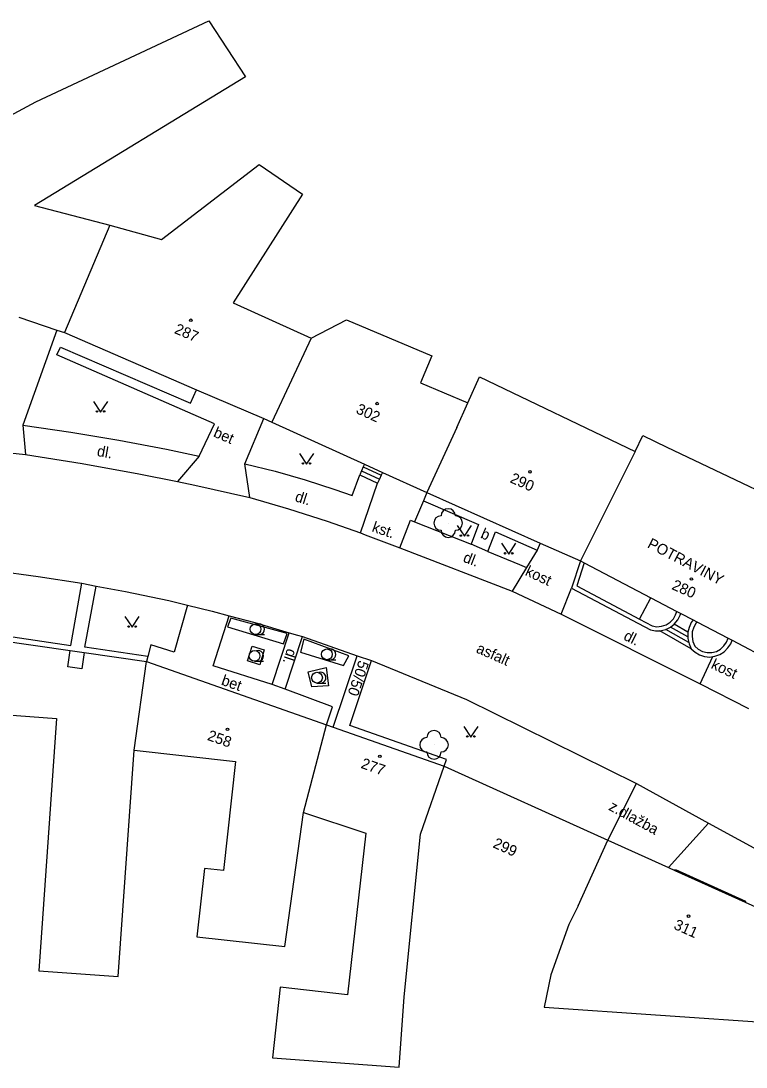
# Model space of a CAD drawing. Extents: x -544674 to -541478, y -1199076 to -1195527.
# Drawn here: x -542883.7 to -542833.1, y -1198217.1 to -1198144.1 of the extents above; entities that cross this region are included whole.
import ezdxf

# ---------------------------------------------------------------- set-up
doc = ezdxf.new("R2010")
doc.units = 0
for name, color, linetype in [('BUDOVY_MĚŘ', 7, 'Continuous'), ('BUDOVY_NEMĚŘ', 7, 'Continuous'), ('POMOC_POPIS', 7, 'Continuous'), ('ROZHRANÍ_PLOCH', 7, 'Continuous'), ('ZELEŇ', 7, 'Continuous'), ('ZN_BUDOV', 7, 'Continuous'), ('ZN_DOPLŇKOVÉ', 7, 'Continuous'), ('ZN_KULTUR', 7, 'Continuous'), ('Č_POPIS_ORIENT', 7, 'Continuous')]:
    doc.layers.add(name, color=color, linetype=linetype)

msp = doc.modelspace()

# ---------------------------------------------------------------- linework, layer by layer
at = {"layer": 'BUDOVY_MĚŘ'}
for points in [[(-542883.84, -1198164.79), (-542881.19, -1198165.68)], [(-542881.19, -1198165.68), (-542880.66, -1198165.86)], [(-542880.66, -1198165.86), (-542871.46, -1198169.84)], [(-542871.46, -1198169.84), (-542866.77, -1198171.86)], [(-542866.77, -1198171.86), (-542866.22, -1198172.1)], [(-542866.22, -1198172.1), (-542859.75, -1198175.04)], [(-542853.32, -1198172.47), (-542855.39, -1198177.02)], [(-542859.75, -1198175.04), (-542858.49, -1198175.61)], [(-542858.49, -1198175.61), (-542855.39, -1198177.02)], [(-542855.39, -1198177.02), (-542847.49, -1198180.54)], [(-542847.49, -1198180.54), (-542844.69, -1198181.78)], [(-542844.69, -1198181.78), (-542844.42, -1198181.92)], [(-542844.42, -1198181.92), (-542839.78, -1198184.35)], [(-542839.78, -1198184.35), (-542837.97, -1198185.3)], [(-542837.97, -1198185.3), (-542837.7, -1198185.44)], [(-542895.45, -1198185.83), (-542880.28, -1198188.03)], [(-542837.7, -1198185.44), (-542836.84, -1198185.89)], [(-542836.84, -1198185.89), (-542836.57, -1198186.03)], [(-542836.57, -1198186.03), (-542834.4, -1198187.16)], [(-542834.4, -1198187.16), (-542834.12, -1198187.31)], [(-542834.12, -1198187.31), (-542831.38, -1198188.75)], [(-542879.29, -1198188.17), (-542879.45, -1198189.31), (-542880.44, -1198189.17), (-542880.28, -1198188.03)], [(-542880.28, -1198188.03), (-542879.29, -1198188.17)], [(-542879.29, -1198188.17), (-542874.95, -1198188.8)], [(-542874.95, -1198188.8), (-542862.4, -1198193.21)], [(-542862.4, -1198193.21), (-542861.93, -1198193.38)], [(-542861.93, -1198193.38), (-542854.19, -1198196.1)], [(-542855.85, -1198200.82), (-542854.19, -1198196.1)], [(-542854.19, -1198196.1), (-542842.79, -1198201.26)], [(-542844.84, -1198205.82), (-542842.79, -1198201.26)], [(-542842.79, -1198201.26), (-542838.56, -1198203.16)], [(-542838.56, -1198203.16), (-542838.1, -1198203.37)], [(-542838.1, -1198203.37), (-542833.2, -1198205.57)], [(-542833.2, -1198205.57), (-542828.66, -1198207.61)]]:
    msp.add_lwpolyline(points, dxfattribs=at)
at = {"layer": 'BUDOVY_NEMĚŘ'}
for points in [[(-542882.67, -1198149.76), (-542870.6, -1198144.13)], [(-542870.6, -1198144.13), (-542868.05, -1198148.03)], [(-542868.05, -1198148.03), (-542882.75, -1198157)], [(-542892.61, -1198156.55), (-542892.02, -1198154.79), (-542882.67, -1198149.76)], [(-542873.9, -1198159.36), (-542867.09, -1198154.14)], [(-542867.09, -1198154.14), (-542864.08, -1198156.21)], [(-542864.08, -1198156.21), (-542868.91, -1198163.78)], [(-542882.75, -1198157), (-542877.51, -1198158.36)], [(-542877.51, -1198158.36), (-542880.66, -1198165.86)], [(-542877.51, -1198158.36), (-542873.9, -1198159.36)], [(-542868.91, -1198163.78), (-542863.47, -1198166.26)], [(-542863.47, -1198166.26), (-542861, -1198164.96)], [(-542861, -1198164.96), (-542855.06, -1198167.47)], [(-542863.47, -1198166.26), (-542866.22, -1198172.1)], [(-542855.06, -1198167.47), (-542855.85, -1198169.36)], [(-542853.32, -1198172.47), (-542852.54, -1198170.75), (-542851.72, -1198168.94), (-542840.87, -1198174.15)], [(-542855.85, -1198169.36), (-542852.54, -1198170.75)], [(-542840.87, -1198174.15), (-542840.33, -1198173.04)], [(-542840.33, -1198173.04), (-542838.67, -1198173.84)], [(-542840.87, -1198174.15), (-542844.69, -1198181.78)], [(-542838.67, -1198173.84), (-542826.75, -1198179.53)], [(-542875.82, -1198194.98), (-542874.95, -1198188.8)], [(-542894.6, -1198191.76), (-542881.22, -1198192.76)], [(-542881.22, -1198192.76), (-542882.46, -1198210.37)], [(-542864, -1198199.32), (-542862.4, -1198193.21)], [(-542876.93, -1198210.76), (-542875.82, -1198194.98)], [(-542875.82, -1198194.98), (-542868.74, -1198195.77)], [(-542868.74, -1198195.77), (-542869.58, -1198203.37)], [(-542865.3, -1198208.66), (-542864, -1198199.32)], [(-542864, -1198199.32), (-542859.65, -1198200.76)], [(-542859.65, -1198200.76), (-542860.93, -1198212.04)], [(-542856.98, -1198212.17), (-542855.85, -1198200.82)], [(-542870.9, -1198203.23), (-542871.43, -1198207.98)], [(-542869.58, -1198203.37), (-542870.9, -1198203.23)], [(-542844.84, -1198205.82), (-542845.49, -1198207.12)], [(-542845.49, -1198207.12), (-542846.75, -1198210.64)], [(-542871.43, -1198207.98), (-542865.3, -1198208.66)], [(-542882.46, -1198210.37), (-542876.93, -1198210.76)], [(-542846.75, -1198210.64), (-542847.21, -1198212.9)], [(-542865.62, -1198211.51), (-542866.17, -1198216.42)], [(-542860.93, -1198212.04), (-542865.62, -1198211.51)], [(-542857.34, -1198217.07), (-542856.98, -1198212.17)], [(-542847.21, -1198212.9), (-542831, -1198214)], [(-542866.17, -1198216.42), (-542857.34, -1198217.07)]]:
    msp.add_lwpolyline(points, dxfattribs=at)
at = {"layer": 'ROZHRANÍ_PLOCH'}
for points in [[(-542881.19, -1198165.68), (-542883.57, -1198172.32)], [(-542871.27, -1198174.47), (-542870.2, -1198172.23), (-542881.21, -1198167.42), (-542880.95, -1198166.88), (-542871.87, -1198170.79), (-542871.46, -1198169.84)], [(-542868.09, -1198175.02), (-542866.77, -1198171.86)], [(-542883.57, -1198172.32), (-542883.38, -1198174.36)], [(-542883.57, -1198172.32), (-542880.22, -1198172.8), (-542876.88, -1198173.35), (-542873.56, -1198173.99), (-542871.27, -1198174.47)], [(-542888.01, -1198173.88), (-542883.38, -1198174.36)], [(-542883.38, -1198174.36), (-542879.43, -1198174.99), (-542875.49, -1198175.71), (-542872.78, -1198176.25)], [(-542871.27, -1198174.47), (-542872.78, -1198176.25)], [(-542867.75, -1198177.35), (-542868.09, -1198175.02)], [(-542868.09, -1198175.02), (-542865.98, -1198175.53), (-542863.89, -1198176.13), (-542861.82, -1198176.79), (-542860.6, -1198177.23), (-542860.08, -1198175.78)], [(-542859.75, -1198175.04), (-542859.84, -1198175.23)], [(-542859.96, -1198175.51), (-542860.08, -1198175.78)], [(-542860.08, -1198175.78), (-542858.83, -1198176.35)], [(-542859.84, -1198175.23), (-542859.96, -1198175.51)], [(-542859.96, -1198175.51), (-542858.7, -1198176.08)], [(-542859.84, -1198175.23), (-542858.58, -1198175.8)], [(-542858.58, -1198175.8), (-542858.7, -1198176.08)], [(-542858.49, -1198175.61), (-542858.58, -1198175.8)], [(-542872.78, -1198176.25), (-542871.57, -1198176.5), (-542867.75, -1198177.35)], [(-542860.02, -1198179.83), (-542858.83, -1198176.35)], [(-542858.7, -1198176.08), (-542858.83, -1198176.35)], [(-542867.75, -1198177.35), (-542865.04, -1198178.14), (-542862.35, -1198179), (-542860.02, -1198179.83)], [(-542855.39, -1198177.02), (-542855.64, -1198177.59)], [(-542855.64, -1198177.59), (-542856.27, -1198179.06)], [(-542855.64, -1198177.59), (-542851.79, -1198179.25), (-542852.31, -1198180.62)], [(-542857.28, -1198180.87), (-542856.55, -1198178.94), (-542856.27, -1198179.06)], [(-542856.27, -1198179.06), (-542852.31, -1198180.62)], [(-542860.02, -1198179.83), (-542859.69, -1198179.95), (-542857.28, -1198180.87)], [(-542851.14, -1198181.13), (-542850.62, -1198179.76), (-542847.7, -1198181.02)], [(-542857.28, -1198180.87), (-542849.45, -1198183.89)], [(-542851.14, -1198181.13), (-542852.31, -1198180.62)], [(-542847.49, -1198180.54), (-542847.7, -1198181.02)], [(-542851.14, -1198181.13), (-542848.93, -1198182.03), (-542848.44, -1198182.24)], [(-542847.7, -1198181.02), (-542848.44, -1198182.24)], [(-542889.98, -1198182.02), (-542890.83, -1198186.09), (-542880.23, -1198187.67), (-542879.45, -1198183.34)], [(-542889.98, -1198182.02), (-542888.64, -1198182.12), (-542885.57, -1198182.45), (-542882.5, -1198182.86), (-542879.45, -1198183.34)], [(-542848.44, -1198182.24), (-542849.45, -1198183.89)], [(-542879.45, -1198183.34), (-542878.46, -1198183.53)], [(-542874.86, -1198188.45), (-542879.24, -1198187.8), (-542878.46, -1198183.53)], [(-542878.46, -1198183.53), (-542876.41, -1198183.91), (-542873.39, -1198184.55), (-542872.08, -1198184.87)], [(-542849.45, -1198183.89), (-542846.04, -1198185.49)], [(-542846.04, -1198185.49), (-542845.31, -1198183.67)], [(-542840.57, -1198185.84), (-542839.78, -1198184.35)], [(-542872.08, -1198184.87), (-542873.03, -1198188.13), (-542874.64, -1198187.64), (-542874.86, -1198188.45)], [(-542872.08, -1198184.87), (-542870.38, -1198185.28), (-542869.18, -1198185.6)], [(-542866.18, -1198190.4), (-542870.3, -1198189.1), (-542869.18, -1198185.6)], [(-542869.18, -1198185.6), (-542867.39, -1198186.08), (-542864.99, -1198186.79)], [(-542846.04, -1198185.49), (-542836.35, -1198190.34)], [(-542866.18, -1198190.4), (-542864.99, -1198186.79)], [(-542864.99, -1198186.79), (-542864.43, -1198186.95), (-542864.08, -1198187.06)], [(-542836.96, -1198187.9), (-542839.16, -1198186.66)], [(-542837.14, -1198187.46), (-542838.73, -1198186.57)], [(-542837.2, -1198187.08), (-542838.41, -1198186.41)], [(-542837.19, -1198186.74), (-542838.15, -1198186.2)], [(-542865.28, -1198190.73), (-542864.08, -1198187.06)], [(-542864.08, -1198187.06), (-542860.25, -1198188.39)], [(-542874.86, -1198188.45), (-542874.95, -1198188.8)], [(-542861.93, -1198193.38), (-542860.25, -1198188.39)], [(-542854.19, -1198196.1), (-542854.02, -1198195.63), (-542860.78, -1198193.25), (-542859.26, -1198188.73)], [(-542860.25, -1198188.39), (-542859.26, -1198188.73)], [(-542859.26, -1198188.73), (-542852.63, -1198191.44), (-542840.79, -1198197.3)], [(-542836.35, -1198190.34), (-542835.46, -1198188.45)], [(-542865.28, -1198190.73), (-542866.18, -1198190.4)], [(-542836.35, -1198190.34), (-542832.98, -1198192.07)], [(-542862.4, -1198193.21), (-542861.98, -1198191.95), (-542865.28, -1198190.73)], [(-542842.79, -1198201.26), (-542840.79, -1198197.3)], [(-542840.79, -1198197.3), (-542835.75, -1198200.06)], [(-542835.75, -1198200.06), (-542838.56, -1198203.16)], [(-542835.75, -1198200.06), (-542827.14, -1198204.77)], [(-542838.1, -1198203.37), (-542838.07, -1198203.29), (-542833.17, -1198205.5), (-542833.2, -1198205.57)]]:
    msp.add_lwpolyline(points, dxfattribs=at)
at = {"layer": 'ZELEŇ'}
for points in [[(-542869.07, -1198185.77), (-542869.3, -1198186.38)], [(-542865.14, -1198186.83), (-542869.07, -1198185.77)], [(-542869.3, -1198186.38), (-542865.4, -1198187.57)], [(-542865.4, -1198187.57), (-542865.14, -1198186.83)], [(-542863.98, -1198187.24), (-542864.22, -1198188.13)], [(-542860.84, -1198188.39), (-542863.98, -1198187.24)], [(-542867.91, -1198188.74), (-542867.57, -1198187.72)], [(-542867.57, -1198187.72), (-542866.75, -1198187.99)], [(-542866.75, -1198187.99), (-542867.05, -1198189.02)], [(-542864.22, -1198188.13), (-542861.22, -1198189.07)], [(-542867.05, -1198189.02), (-542867.91, -1198188.74)], [(-542861.22, -1198189.07), (-542860.84, -1198188.39)], [(-542863.68, -1198189.52), (-542862.42, -1198189.21)], [(-542863.42, -1198190.56), (-542863.68, -1198189.52)], [(-542862.42, -1198189.21), (-542862.26, -1198190.49)], [(-542862.26, -1198190.49), (-542863.42, -1198190.56)]]:
    msp.add_lwpolyline(points, dxfattribs=at)
for centre in [(-542853.91, -1198179.14), (-542854.9, -1198194.6)]:
    msp.add_circle(centre, 0.0005, dxfattribs=at)
for centre, start, end in [((-542854.41, -1198179.14), 89.99999, 269.99999), ((-542853.91, -1198178.64), 0, 179.99999), ((-542853.41, -1198179.14), 270, 89.99999), ((-542853.91, -1198179.64), 179.99999, 359.99999), ((-542855.4, -1198194.6), 89.99999, 269.99999), ((-542854.9, -1198194.1), 0, 179.99999), ((-542854.4, -1198194.6), 270, 89.99999), ((-542854.9, -1198195.1), 179.99999, 359.99999)]:
    msp.add_arc(centre, 0.5, start, end, dxfattribs=at)
at = {"layer": 'ZN_BUDOV'}
for centre in [(-542871.86, -1198165), (-542858.87, -1198170.81), (-542848.21, -1198175.57), (-542836.95, -1198183.04), (-542869.3, -1198193.52), (-542858.68, -1198195.4), (-542837.15, -1198206.55)]:
    msp.add_circle(centre, 0.0875, dxfattribs=at)
at = {"layer": 'ZN_DOPLŇKOVÉ'}
for points in [[(-542844.69, -1198181.78), (-542845.31, -1198183.67)], [(-542844.42, -1198181.92), (-542844.94, -1198183.52), (-542840.57, -1198185.84)], [(-542845.31, -1198183.67), (-542839.81, -1198186.59), (-542839.45, -1198186.66), (-542839.16, -1198186.66)], [(-542840.57, -1198185.84), (-542839.69, -1198186.31), (-542839.37, -1198186.37), (-542839.04, -1198186.34), (-542838.72, -1198186.24), (-542838.44, -1198186.06), (-542838.21, -1198185.82), (-542838.05, -1198185.54), (-542837.97, -1198185.3)], [(-542838.15, -1198186.2), (-542837.9, -1198185.89), (-542837.74, -1198185.56), (-542837.7, -1198185.44)], [(-542836.84, -1198185.89), (-542836.97, -1198186.08), (-542837.12, -1198186.43), (-542837.19, -1198186.74)], [(-542836.57, -1198186.03), (-542836.61, -1198186.09), (-542836.79, -1198186.39), (-542836.89, -1198186.72), (-542836.91, -1198187.06), (-542836.85, -1198187.4), (-542836.71, -1198187.72), (-542836.47, -1198187.94), (-542836.18, -1198188.09), (-542835.86, -1198188.17), (-542835.53, -1198188.17), (-542835.21, -1198188.09), (-542834.93, -1198187.93), (-542834.68, -1198187.71), (-542834.5, -1198187.44), (-542834.4, -1198187.16)], [(-542839.16, -1198186.66), (-542838.73, -1198186.57)], [(-542838.73, -1198186.57), (-542838.41, -1198186.41)], [(-542838.41, -1198186.41), (-542838.15, -1198186.2)], [(-542837.19, -1198186.74), (-542837.2, -1198186.8), (-542837.2, -1198187.08)], [(-542837.2, -1198187.08), (-542837.2, -1198187.18), (-542837.14, -1198187.46)], [(-542837.14, -1198187.46), (-542837.12, -1198187.55), (-542836.96, -1198187.9)], [(-542835.46, -1198188.45), (-542835.31, -1198188.43), (-542834.97, -1198188.31), (-542834.66, -1198188.11), (-542834.41, -1198187.85), (-542834.21, -1198187.55), (-542834.12, -1198187.31)], [(-542836.96, -1198187.9), (-542836.69, -1198188.15), (-542836.38, -1198188.33), (-542836.04, -1198188.44), (-542835.67, -1198188.48), (-542835.46, -1198188.45)]]:
    msp.add_lwpolyline(points, dxfattribs=at)
at = {"layer": 'ZN_KULTUR'}
for p, q in [((-542867.34, -1198186.915), (-542866.715, -1198186.915)), ((-542867.41, -1198188.775), (-542866.785, -1198188.775)), ((-542862.37, -1198188.665), (-542861.745, -1198188.665)), ((-542863.06, -1198190.295), (-542862.435, -1198190.295))]:
    msp.add_line(p, q, dxfattribs=at)
for points in [[(-542878.65, -1198170.66), (-542878.15, -1198171.41), (-542877.65, -1198170.66)], [(-542864.29, -1198174.28), (-542863.79, -1198175.03), (-542863.29, -1198174.28)], [(-542853.28, -1198179.31), (-542852.78, -1198180.06), (-542852.28, -1198179.31)], [(-542850.19, -1198180.55), (-542849.69, -1198181.3), (-542849.19, -1198180.55)], [(-542876.45, -1198185.66), (-542875.95, -1198186.41), (-542875.45, -1198185.66)], [(-542852.83, -1198193.32), (-542852.33, -1198194.07), (-542851.83, -1198193.32)]]:
    msp.add_lwpolyline(points, dxfattribs=at)
for centre, radius in [((-542878.4, -1198171.36), 0.05), ((-542877.9, -1198171.36), 0.05), ((-542864.04, -1198174.98), 0.05), ((-542863.54, -1198174.98), 0.05), ((-542853.03, -1198180.01), 0.05), ((-542852.53, -1198180.01), 0.05), ((-542849.94, -1198181.25), 0.05), ((-542849.44, -1198181.25), 0.05), ((-542876.2, -1198186.36), 0.05), ((-542875.7, -1198186.36), 0.05), ((-542867.34, -1198186.54), 0.375), ((-542867.41, -1198188.4), 0.375), ((-542862.37, -1198188.29), 0.375), ((-542863.06, -1198189.92), 0.375), ((-542852.58, -1198194.02), 0.05), ((-542852.08, -1198194.02), 0.05)]:
    msp.add_circle(centre, radius, dxfattribs=at)
for centre in [(-542867.09, -1198186.54), (-542867.16, -1198188.4), (-542862.12, -1198188.29), (-542862.81, -1198189.92)]:
    msp.add_arc(centre, 0.375, 249.49437, 109.04743, dxfattribs=at)

# ---------------------------------------------------------------- texts
at = {"layer": 'POMOC_POPIS'}
for s, rotation, p in [('bet', 336.63001, (-542870.34, -1198173.09)), ('dl.', 349.95002, (-542878.44, -1198174.46)), ('dl.', 342.43, (-542864.65, -1198177.6)), ('kst.', 341.02998, (-542859.28, -1198179.71)), ('b', 336.44998, (-542851.71, -1198180.15)), ('POTRAVINY', 332.35998, (-542840.08, -1198180.81)), ('dl.', 338.90998, (-542852.93, -1198181.82)), ('kost', 334.86003, (-542848.6, -1198182.75)), ('dl.', 333.40999, (-542841.74, -1198187.24)), ('dl.', 251.85999, (-542865.13, -1198187.84)), ('asfalt', 336.18001, (-542852.02, -1198188.14)), ('50/50', 251.36999, (-542860.13, -1198188.66)), ('kost', 334.86003, (-542835.64, -1198189.24)), ('bet', 340.64002, (-542869.79, -1198190.4)), ('z.dlažba', 331.45998, (-542842.78, -1198199.11))]:
    msp.add_text(s, height=0.75, rotation=rotation, dxfattribs=at).set_placement(p)
at = {"layer": 'Č_POPIS_ORIENT'}
for s, rotation, p in [('287', 336.63001, (-542873.06, -1198165.88)), ('302', 335.56998, (-542860.4, -1198171.45)), ('290', 336.01998, (-542849.66, -1198176.28)), ('280', 336.01998, (-542838.38, -1198183.73)), ('258', 340.64002, (-542870.76, -1198194.25)), ('277', 340.61, (-542860.05, -1198196.2)), ('299', 335.65002, (-542850.85, -1198201.73)), ('311', 335.80002, (-542838.24, -1198207.41))]:
    msp.add_text(s, height=0.75, rotation=rotation, dxfattribs=at).set_placement(p)

doc.saveas('drawing.dxf')
